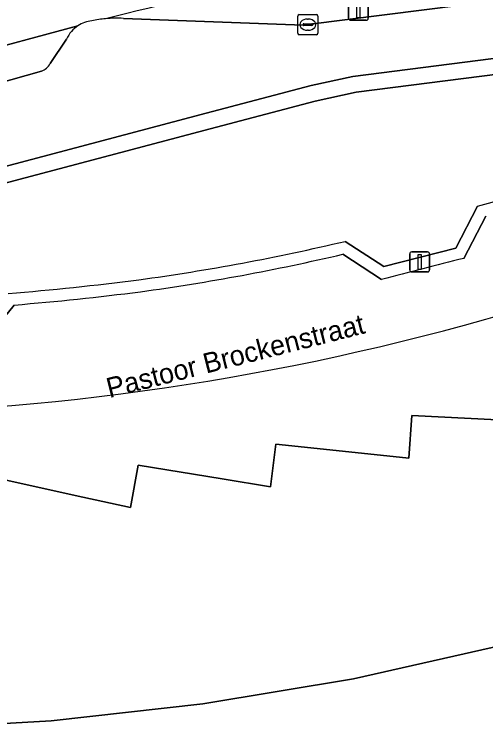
# Model space of a CAD drawing. Extents: x 159053 to 160042, y 380449 to 381423.
# Drawn here: x 159869.08 to 159892.6, y 381183.35 to 381219.05 of the extents above; entities that cross this region are included whole.
import ezdxf

# ---------------------------------------------------------------- set-up
doc = ezdxf.new("R2010")
doc.units = 0
for name, color, linetype in [('IMGEO_Erf', 7, 'Continuous'), ('IMGEO_Groenvoorziening', 7, 'Continuous'), ('IMGEO_Haag', 7, 'Continuous'), ('IMGEO_Kolk', 7, 'Continuous'), ('IMGEO_Lichtmast', 7, 'Continuous'), ('IMGEO_Openbare_ruimte_label', 7, 'Continuous'), ('IMGEO_Pand', 7, 'Continuous'), ('IMGEO_Parkeervlak_open', 7, 'Continuous'), ('IMGEO_Rijbaan_lokaal_gesloten', 7, 'Continuous'), ('IMGEO_Rijbaan_lokaal_open', 7, 'Continuous'), ('IMGEO_Voetpad_open', 7, 'Continuous')]:
    doc.layers.add(name, color=color, linetype=linetype)

msp = doc.modelspace()

# ---------------------------------------------------------------- linework, layer by layer
at = {"layer": 'IMGEO_Erf'}
msp.add_lwpolyline([(159893.441, 381187.569), (159886.003, 381185.888), (159878.493, 381184.64), (159870.914, 381183.795), (159863.058, 381183.345), (159863.061, 381183.672), (159863.159, 381195.105), (159865.525, 381194.432), (159867.847, 381193.772), (159868.353, 381195.861), (159872.495, 381194.952), (159874.878, 381194.429), (159875.26, 381196.54), (159879.446, 381195.858), (159881.855, 381195.465), (159882.124, 381197.597), (159886.406, 381197.148), (159888.765, 381196.9), (159888.924, 381199.032), (159893.197, 381198.817)], dxfattribs=at)
msp.add_arc((159858.298, 381325.034), 125.959, 271.86378, 287.79839, dxfattribs=at)
at = {"layer": 'IMGEO_Groenvoorziening'}
for points in [[(159914.804, 381218.805), (159910.661, 381218.7), (159906.749, 381218.491), (159903.932, 381218.299), (159904.119, 381217.079), (159900.254, 381216.562), (159900.086, 381217.73), (159895.715, 381217.188), (159885.973, 381215.94), (159883.888, 381215.496), (159878.649, 381214.115), (159861.757, 381209.644), (159861.885, 381209.238)], [(159862.865, 381204.083), (159862.626, 381209.046), (159878.854, 381213.342), (159884.084, 381214.723), (159886.14, 381215.158), (159899.602, 381216.879), (159899.745, 381215.889), (159904.805, 381216.565), (159904.624, 381217.745)], [(159904.624, 381217.745), (159904.805, 381216.565), (159899.745, 381215.889), (159899.602, 381216.879), (159886.14, 381215.158), (159884.084, 381214.723), (159878.854, 381213.342), (159862.626, 381209.046), (159862.865, 381204.083)], [(159892.192, 381209.479), (159891.107, 381207.386), (159887.511, 381206.458), (159885.589, 381207.72)], [(159885.589, 381207.72), (159887.511, 381206.458), (159891.107, 381207.386), (159892.192, 381209.479)], [(159891.514, 381206.868), (159892.603, 381208.968)], [(159885.475, 381207.077), (159887.408, 381205.808)], [(159866.555, 381202.693), (159867.622, 381202.765), (159869.075, 381204.542)]]:
    msp.add_lwpolyline(points, dxfattribs=at)
for centre, radius, start, end in [((159872.611, 381283.015), 76.098, 284.91097, 291.68489), ((159872.611, 381283.015), 76.098, 284.91097, 291.68489), ((159860.25, 381314.991), 110.223, 277.84284, 283.2903), ((159860.25, 381314.991), 110.223, 277.84284, 283.2903), ((159860.353, 381314.453), 110.276, 277.82841, 283.16836), ((159925.88, 381065.267), 145.712, 103.64159, 105.30912), ((159857.348, 381346.228), 141.57, 274.62857, 277.28146), ((159857.348, 381346.228), 141.57, 274.62857, 277.28146), ((159857.554, 381344.23), 140.162, 274.715, 277.30396)]:
    msp.add_arc(centre, radius, start, end, dxfattribs=at)
at = {"layer": 'IMGEO_Haag'}
for points in [[(159914.804, 381218.805), (159910.661, 381218.7), (159906.749, 381218.491), (159903.932, 381218.299), (159904.119, 381217.079), (159900.254, 381216.562), (159900.086, 381217.73), (159895.715, 381217.188), (159885.973, 381215.94), (159883.888, 381215.496), (159878.649, 381214.115), (159861.757, 381209.644), (159861.885, 381209.238)], [(159862.865, 381204.083), (159862.626, 381209.046), (159878.854, 381213.342), (159884.084, 381214.723), (159886.14, 381215.158), (159899.602, 381216.879), (159899.745, 381215.889), (159904.805, 381216.565), (159904.624, 381217.745)], [(159892.192, 381209.479), (159891.107, 381207.386), (159887.511, 381206.458), (159885.589, 381207.72)], [(159891.514, 381206.868), (159892.603, 381208.968)], [(159885.475, 381207.077), (159887.408, 381205.808)], [(159866.555, 381202.693), (159867.622, 381202.765), (159869.075, 381204.542)]]:
    msp.add_lwpolyline(points, dxfattribs=at)
for centre, radius, start, end in [((159872.611, 381283.015), 76.098, 284.91097, 291.68489), ((159860.25, 381314.991), 110.223, 277.84284, 283.2903), ((159860.353, 381314.453), 110.276, 277.82841, 283.16836), ((159925.88, 381065.267), 145.712, 103.64159, 105.30912), ((159857.348, 381346.228), 141.57, 274.62857, 277.28146), ((159857.554, 381344.23), 140.162, 274.715, 277.30396)]:
    msp.add_arc(centre, radius, start, end, dxfattribs=at)
at = {"layer": 'IMGEO_Kolk'}
for p, q in [((159883.226, 381218.109), (159883.226, 381218.961)), ((159883.301, 381219.035), (159884.153, 381219.035)), ((159883.714, 381218.815), (159883.739, 381218.815)), ((159884.227, 381218.961), (159884.227, 381218.109)), ((159883.485, 381218.529), (159883.485, 381218.541)), ((159883.923, 381218.492), (159883.525, 381218.492)), ((159883.528, 381218.578), (159883.926, 381218.578)), ((159883.969, 381218.541), (159883.969, 381218.529)), ((159883.737, 381218.255), (159883.712, 381218.255)), ((159884.153, 381218.035), (159883.301, 381218.035))]:
    msp.add_line(p, q, dxfattribs=at)
for points in [[(159883.226, 381218.109), (159883.226, 381218.961)], [(159883.301, 381219.035), (159884.153, 381219.035)], [(159884.227, 381218.961), (159884.227, 381218.109)], [(159884.153, 381218.035), (159883.301, 381218.035)]]:
    msp.add_lwpolyline(points, dxfattribs=at)
for centre, radius, start, end in [((159883.303, 381218.959), 0.0765, 91.552, 178.448), ((159883.303, 381218.959), 0.0765, 91.552, 178.448), ((159884.151, 381218.959), 0.0765, 1.552, 88.448), ((159884.151, 381218.959), 0.0765, 1.552, 88.448), ((159883.525, 381218.538), 0.0403, 85.8775, 175.7526), ((159883.522, 381218.528), 0.0366, 178.938, 274.7102), ((159883.926, 381218.535), 0.043, 264.8664, 352.4533), ((159883.93, 381218.54), 0.0386, 1.7309, 96.639), ((159883.303, 381218.111), 0.0765, 181.552, 268.448), ((159883.303, 381218.111), 0.0765, 181.552, 268.448), ((159884.151, 381218.111), 0.0765, 271.552, 358.448), ((159884.151, 381218.111), 0.0765, 271.552, 358.448)]:
    msp.add_arc(centre, radius, start, end, dxfattribs=at)
for centre, major_axis, ratio, start_param, end_param in [((159883.713, 381218.535), (-0.387, 0.002), 0.722429, 4.712389, 7.853982), ((159883.738, 381218.535), (-0.39, 0.002), 0.717154, 1.570796, 4.712389)]:
    msp.add_ellipse(centre, major_axis=major_axis, ratio=ratio, start_param=start_param, end_param=end_param, dxfattribs=at)
at = {"layer": 'IMGEO_Lichtmast'}
for p, q in [((159885.753, 381218.855), (159885.753, 381219.655)), ((159885.753, 381219.655), (159885.753, 381218.855)), ((159886.743, 381219.655), (159886.743, 381218.855)), ((159886.743, 381218.855), (159886.743, 381219.655)), ((159886.643, 381218.755), (159885.853, 381218.755)), ((159885.853, 381218.755), (159886.643, 381218.755)), ((159888.812, 381206.294), (159888.812, 381207.094)), ((159888.812, 381207.094), (159888.812, 381206.294)), ((159888.912, 381207.194), (159889.702, 381207.194)), ((159889.702, 381207.194), (159888.912, 381207.194)), ((159889.802, 381207.094), (159889.802, 381206.294)), ((159889.802, 381206.294), (159889.802, 381207.094)), ((159889.702, 381206.194), (159888.912, 381206.194)), ((159888.912, 381206.194), (159889.702, 381206.194))]:
    msp.add_line(p, q, dxfattribs=at)
for points in [[(159886.173, 381219.63), (159886.323, 381219.63), (159886.323, 381218.88), (159886.173, 381218.88), (159886.173, 381219.63)], [(159889.232, 381207.069), (159889.382, 381207.069), (159889.382, 381206.319), (159889.232, 381206.319), (159889.232, 381207.069)]]:
    msp.add_lwpolyline(points, dxfattribs=at)
for centre, start, end in [((159885.853, 381218.855), 180, 270), ((159885.853, 381218.855), 180, 270), ((159886.643, 381218.855), 270, 0), ((159886.643, 381218.855), 270, 0), ((159888.912, 381207.094), 90, 180), ((159888.912, 381207.094), 90, 180), ((159889.702, 381207.094), 0, 90), ((159889.702, 381207.094), 360, 90), ((159888.912, 381206.294), 180, 270), ((159888.912, 381206.294), 180, 270), ((159889.702, 381206.294), 270, 0), ((159889.702, 381206.294), 270, 0)]:
    msp.add_arc(centre, 0.1, start, end, dxfattribs=at)
at = {"layer": 'IMGEO_Pand'}
msp.add_lwpolyline([(159893.197, 381198.817), (159888.924, 381199.032), (159888.765, 381196.9), (159886.406, 381197.148), (159882.124, 381197.597), (159881.855, 381195.465), (159879.446, 381195.858), (159875.26, 381196.54), (159874.878, 381194.429), (159872.495, 381194.952), (159868.353, 381195.861), (159867.847, 381193.772), (159865.525, 381194.432), (159863.159, 381195.105), (159863.061, 381183.672), (159863.058, 381183.345), (159870.914, 381183.795), (159878.493, 381184.64), (159886.003, 381185.888), (159893.441, 381187.569)], dxfattribs=at)
at = {"layer": 'IMGEO_Parkeervlak_open'}
for points in [[(159872.254, 381218.481), (159860.881, 381215.415)], [(159870.87, 381216.591), (159871.687, 381217.818)], [(159863.919, 381214.377), (159864.3, 381214.479), (159870.426, 381216.221)]]:
    msp.add_lwpolyline(points, dxfattribs=at)
for centre, radius, start, end in [((159873.069, 381217.21), 1.51, 122.676, 156.2496), ((159870.168, 381216.981), 0.803, 288.7103, 330.9008)]:
    msp.add_arc(centre, radius, start, end, dxfattribs=at)
at = {"layer": 'IMGEO_Rijbaan_lokaal_gesloten'}
msp.add_lwpolyline([(159874.519, 381218.849), (159883.505, 381218.515), (159883.727, 381218.535), (159901.02, 381220.742), (159902.189, 381220.905), (159913.254, 381224.586)], dxfattribs=at)
for centre, radius, start, end in [((159924.123, 381017.453), 207.612, 101.68089, 104.07464), ((159874.181, 381213.085), 5.774, 86.6459, 95.4279)]:
    msp.add_arc(centre, radius, start, end, dxfattribs=at)
at = {"layer": 'IMGEO_Rijbaan_lokaal_open'}
for points in [[(159850.808, 381212.718), (159851.484, 381212.886), (159859.955, 381215.172), (159860.56, 381215.329), (159860.881, 381215.415), (159872.254, 381218.481)], [(159892.603, 381208.968), (159891.514, 381206.868)], [(159887.408, 381205.808), (159885.475, 381207.077)], [(159869.075, 381204.542), (159867.622, 381202.765), (159866.555, 381202.693)]]:
    msp.add_lwpolyline(points, dxfattribs=at)
for centre, radius, start, end in [((159924.123, 381017.453), 207.612, 101.68089, 104.07464), ((159874.182, 381213.355), 5.506, 95.703, 103.0067), ((159873.079, 381217.208), 1.517, 95.1552, 122.9575), ((159860.353, 381314.453), 110.276, 277.82841, 283.16836), ((159925.88, 381065.267), 145.712, 103.64159, 105.30912), ((159857.554, 381344.23), 140.162, 274.715, 277.30396), ((159858.298, 381325.034), 125.959, 271.86378, 287.79839)]:
    msp.add_arc(centre, radius, start, end, dxfattribs=at)
at = {"layer": 'IMGEO_Voetpad_open'}
for points in [[(159934.459, 381217.78), (159940.248, 381217.564), (159939.825, 381218.464), (159939.292, 381219.303), (159938.861, 381219.814), (159938.147, 381220.313), (159937.203, 381220.741), (159936.092, 381221.118), (159933.16, 381221.997), (159927.535, 381223.49), (159921.077, 381224.514), (159920.52, 381224.507), (159914.174, 381224.598), (159913.65, 381224.605), (159913.44, 381224.605), (159913.254, 381224.586), (159902.189, 381220.905), (159901.02, 381220.742), (159883.727, 381218.535), (159883.505, 381218.515), (159874.519, 381218.849)], [(159861.268, 381209.29), (159861.507, 381209.335), (159861.885, 381209.238), (159861.757, 381209.644), (159878.649, 381214.115), (159883.888, 381215.496), (159885.973, 381215.94), (159895.715, 381217.188), (159900.086, 381217.73), (159900.042, 381218.037), (159903.889, 381218.583), (159903.932, 381218.299), (159906.749, 381218.491), (159910.661, 381218.7), (159914.804, 381218.805), (159916.307, 381218.773), (159919.529, 381218.745)], [(159871.687, 381217.818), (159870.87, 381216.591)], [(159870.426, 381216.221), (159864.3, 381214.479), (159863.919, 381214.377)]]:
    msp.add_lwpolyline(points, dxfattribs=at)
for centre, radius, start, end in [((159874.182, 381213.355), 5.506, 95.703, 103.0067), ((159874.181, 381213.085), 5.774, 86.6459, 95.4279), ((159873.069, 381217.21), 1.51, 122.676, 156.2496), ((159873.079, 381217.208), 1.517, 95.1552, 122.9575), ((159870.168, 381216.981), 0.803, 288.7103, 330.9008)]:
    msp.add_arc(centre, radius, start, end, dxfattribs=at)

# ---------------------------------------------------------------- texts
at = {"layer": 'IMGEO_Openbare_ruimte_label'}
msp.add_text('Pastoor Brockenstraat', height=1, rotation=14.2447, dxfattribs=at).set_placement((159873.818, 381199.89))

doc.saveas('drawing.dxf')
